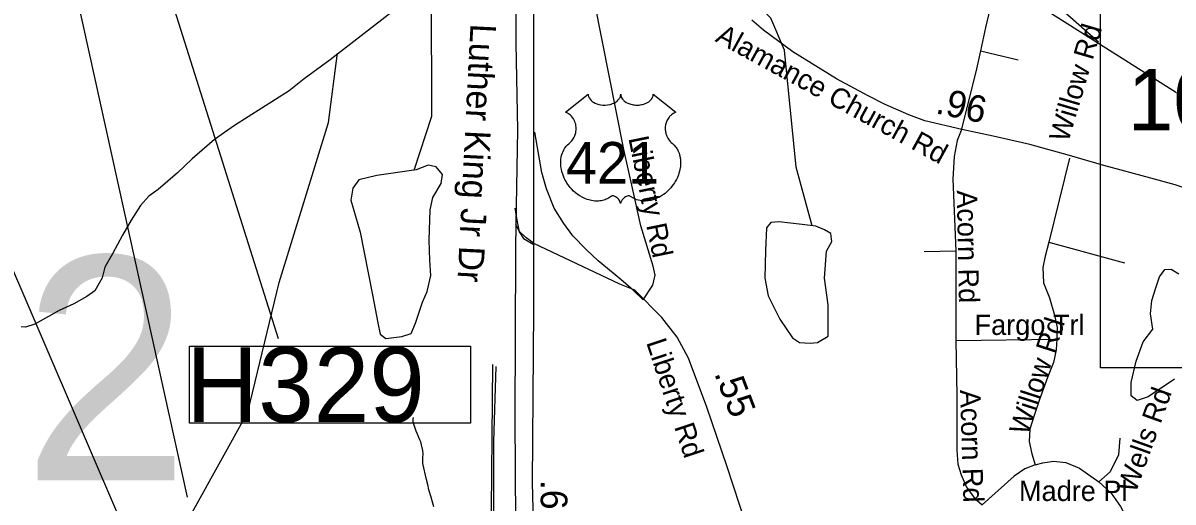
# Model space of a CAD drawing. Extents: x 1662474 to 1856135, y 779280 to 917889.
# Drawn here: x 1769369 to 1774758, y 831584 to 833830 of the extents above; entities that cross this region are included whole.
import ezdxf

# ---------------------------------------------------------------- set-up
doc = ezdxf.new("R2010")
doc.units = 0
for name, color, linetype in [('Cogo Default Point CELL', 7, 'Continuous'), ('Exist Hydrographic Creek Single Shore', 7, 'Continuous'), ('Exist Hydrographic Misc Water Feature', 7, 'Continuous'), ('Exist Hydrographic Pond Under 1500 Sq Ft', 7, 'Continuous'), ('Exist Railroad Structure Bridge Number Label', 7, 'Continuous'), ('Exist Road Non-System Structure Non-Sys NCDOT Number Label', 7, 'Continuous'), ('Exist Road Non-System Structure Non-Sys Other Number Label', 7, 'Continuous'), ('Exist Road Non-System Type 51', 7, 'Continuous'), ('Exist Road Non-System Type 51 Label', 7, 'Continuous'), ('Exist Road Primary Interstate Structure Ovrhead Sign CELL', 7, 'Continuous'), ('Exist Road Primary US Divided Attributed', 7, 'Continuous'), ('Exist Road Primary US Label', 7, 'Continuous'), ('Exist Road Primary US Mileage Hundredths English Label', 7, 'Continuous'), ('Exist Road Primary US Service Attributed', 7, 'Continuous'), ('Exist Road Primary US Shield Number Label', 7, 'Continuous'), ('Exist Road Secondary Mileage Tenths English Label', 7, 'Continuous'), ('Exist Road Secondary Type 51 Attributed', 7, 'Continuous'), ('Exist Road Secondary Type 51 Divided Attributed', 7, 'Continuous'), ('Exist Road Secondary Type 51 Label', 7, 'Continuous'), ('Prop Horizontal Alignment Tick Label', 7, 'Continuous'), ('Scratch_Level_0', 7, 'Continuous'), ('Scratch_Level_2', 7, 'Continuous')]:
    doc.layers.add(name, color=color, linetype=linetype)

msp = doc.modelspace()

# ---------------------------------------------------------------- linework, layer by layer
at = {"layer": 'Exist Hydrographic Creek Single Shore'}
msp.add_lwpolyline([(1771112.8, 833893.3), (1770808.9, 833657.6), (1770686.9, 833568.6), (1770616, 833512.2), (1770359.8, 833349.4), (1770266.6, 833283.9), (1770162.6, 833193.3), (1770092.9, 833127.7), (1770002.4, 833049.8), (1769958.5, 833018), (1769920.1, 832974.1), (1769876.4, 832905.6), (1769835.4, 832835.8), (1769788.6, 832748.2), (1769753, 832684.9), (1769740.9, 832634.5), (1769725.6, 832609.8), (1769705.2, 832574.4), (1769668.2, 832547.1), (1769607.9, 832513), (1769538, 832481.5), (1769424.4, 832418.2), (1769380.8, 832403.3), (1769360.1, 832404.6)], dxfattribs=at)
at = {"layer": 'Exist Hydrographic Misc Water Feature'}
for points in [[(1773067.1, 832879.3), (1772992.1, 833154.1), (1772938.1, 833703.3), (1772873.1, 833852.4), (1772666.2, 834056.8), (1772494.2, 834391.8), (1772462.2, 834589.4), (1772239.1, 834800.8), (1772190.1, 834942.9), (1772183.1, 835159.7), (1772259.2, 835325.5), (1772630.1, 835731.6), (1772889.1, 835870.7), (1773265.2, 836027.1), (1773516.2, 836081.1), (1773550.2, 836106.6)], [(1771202.6, 833139.2), (1771285.2, 833392.5), (1771283.1, 833968.8)], [(1770162, 831534.7), (1770423.2, 832005.2), (1770570.2, 832612.7), (1770801.1, 833362.9), (1770842.3, 833687.9)], [(1771294.8, 831561.2), (1771281.3, 831607.3), (1771271.5, 831641.4), (1771265.7, 831665.5), (1771260, 831689.6), (1771242.6, 831763.7), (1771242.8, 831791.7), (1771244.8, 831809.7), (1771243, 831825.7), (1771237.2, 831851.8), (1771233.3, 831865.8), (1771229.4, 831875.8), (1771221.6, 831893.9), (1771217.8, 831901.9), (1771211.8, 831916), (1771198.1, 831958.1), (1771198.1, 831972.1), (1771198.3, 831980.1)]]:
    msp.add_lwpolyline(points, dxfattribs=at)
at = {"layer": 'Exist Hydrographic Pond Under 1500 Sq Ft'}
for points in [[(1771210.9, 833142.2), (1771027.3, 833114.6), (1770942.4, 833094), (1770914.8, 833055), (1770905.6, 832999.9), (1770949.2, 832848.5), (1771006.6, 832554.8), (1771031.9, 832424.1), (1771043.3, 832371.3), (1771068.6, 832350.7), (1771144.3, 832359.8), (1771188, 832373.6), (1771208.6, 832421.8), (1771240.7, 832520.4), (1771263.7, 832570.9), (1771279.8, 832646.6), (1771275.2, 832717.7), (1771272.9, 832811.8), (1771277.5, 832954), (1771289, 833011.4), (1771328, 833077.9), (1771334.9, 833119.2), (1771305, 833155.9), (1771268.3, 833162.8), (1771210.9, 833142.2)], [(1773020.6, 832885.5), (1772911.6, 832898.1), (1772873.9, 832893.9), (1772852.9, 832868.8), (1772848.7, 832764), (1772844.5, 832634.1), (1772861.3, 832550.3), (1772915.8, 832441.4), (1772974.5, 832353.4), (1773008, 832332.4), (1773058.3, 832328.2), (1773091.9, 832332.4), (1773142.2, 832361.8), (1773142.2, 832508.4), (1773125.4, 832634.1), (1773133.8, 832759.8), (1773159, 832805.9), (1773154.8, 832843.6), (1773125.4, 832860.4), (1773083.5, 832877.1), (1773020.6, 832885.5)], [(1774764.4, 832160.6), (1774641.1, 832077.7), (1774589.5, 832059.7), (1774562.5, 832082.1), (1774562.5, 832144.9), (1774585, 832243.6), (1774618.6, 832335.5), (1774663.5, 832393.8), (1774652.3, 832465.5), (1774659, 832528.3), (1774676.9, 832588.8), (1774694.9, 832640.4), (1774719.6, 832674), (1774748.7, 832676.3), (1774784.6, 832653.9)]]:
    msp.add_lwpolyline(points, dxfattribs=at)
at = {"layer": 'Exist Railroad Structure Bridge Number Label'}
msp.add_line((1768857.6, 833751.6), (1770100.4, 830856.9), dxfattribs=at)
at = {"layer": 'Exist Road Non-System Structure Non-Sys NCDOT Number Label'}
msp.add_line((1769868.1, 834563.7), (1770564.6, 832350), dxfattribs=at)
msp.add_lwpolyline([(1770149.3, 832314.4), (1771466.4, 832314.4), (1771466.4, 831953.2), (1770149.3, 831953.2)], close=True, dxfattribs=at)
at = {"layer": 'Exist Road Non-System Type 51'}
for p, q in [((1773957.6, 834140.2), (1774408.2, 833742.1)), ((1773856, 833700.1), (1774032.1, 833657.9)), ((1774273.1, 833196.4), (1774176, 832802.2)), ((1774176, 832802.2), (1774530.4, 832704.9)), ((1773591.8, 832758.9), (1773739.5, 832761.8)), ((1773739.5, 832761.8), (1773739.5, 832340.5)), ((1773739.5, 832340.5), (1774213.5, 832347.4))]:
    msp.add_line(p, q, dxfattribs=at)
for points in [[(1772275.8, 832531.6), (1772320.4, 832600.7), (1772331.4, 832647.9), (1772321.6, 832689.6), (1772263.6, 832879.4), (1772224.4, 833055.5), (1772184.9, 833237.1), (1772048.1, 833923.4), (1772023.8, 834008.8), (1771998.1, 834068.4), (1771976.5, 834121.4), (1771950.9, 834176.8), (1771960.2, 834213.2), (1771980.5, 834236.4), (1772006.1, 834249.9), (1772041.4, 834247.1), (1772086.2, 834221.4), (1772371.9, 834050.8), (1772466.9, 833995.6), (1772524.9, 833980.4), (1772577.9, 833993.8), (1772637.4, 834036)], [(1773957.6, 834140.2), (1773946.9, 834095.4), (1773879.1, 833809), (1773856, 833700.1)], [(1773856, 833700.1), (1773837.1, 833614.8), (1773765.2, 833326.1)], [(1772275.8, 832531.6), (1772229.9, 832576.2), (1772181, 832618.5), (1772134.9, 832657.4), (1772064.1, 832714.2), (1772007.8, 832768.4), (1771945.4, 832832.1), (1771903.4, 832889.1), (1771858.6, 832962.1), (1771822.2, 833052.9), (1771800.4, 833128.7), (1771768.1, 833318.5)], [(1773765.2, 833326.1), (1773746.4, 833279.1), (1773732.6, 833204.6), (1773726.1, 833097.5), (1773739.5, 832761.8)], [(1771674.4, 832962.1), (1771684.1, 832896.9), (1771693.6, 832851), (1771715.1, 832819.8), (1771762.6, 832791.7)], [(1774176, 832802.2), (1774158.1, 832736.1), (1774148.4, 832682.8), (1774151.4, 832611.4), (1774178.4, 832541.1), (1774202.8, 832459.7), (1774214.9, 832401.4), (1774213.5, 832347.4)], [(1773739.5, 832340.5), (1773745, 832082.9), (1773745, 831826.4), (1773748.9, 831761), (1773765.2, 831710.9), (1773790.9, 831653.9), (1773827.6, 831602.2), (1773864.1, 831569.9)], [(1774213.5, 832347.4), (1774210.6, 832297.5), (1774197.2, 832237.7), (1774170.1, 832167.4), (1774132.1, 832064.4), (1774105.1, 831984.4), (1774086.2, 831924.9), (1774083.6, 831867.9), (1774095.6, 831809.9), (1774111.9, 831758.4)], [(1771568.9, 832228.2), (1771561.4, 831382.2), (1771564.8, 831260.5), (1771583.9, 831032.9), (1771614.4, 830835.6), (1771679.9, 830615.4), (1771727.8, 830478.9), (1771803.1, 830297.2), (1771856.1, 830190.2), (1771892.6, 830106.2), (1771900.6, 830037.4), (1771899.4, 829851.4), (1771902.5, 829805.4), (1771913.9, 829754.5), (1771928.5, 829715.9), (1771961.9, 829662.9), (1771994.1, 829628.5), (1772024.4, 829605.7), (1772047.1, 829594.2)], [(1774508.5, 831883.4), (1774502.5, 831805.7), (1774464.1, 831725.9), (1774410.1, 831678.4)], [(1774111.9, 831758.4), (1774063.1, 831739.2), (1774013, 831705.4), (1773864.1, 831569.9)], [(1774111.9, 831758.4), (1774148.4, 831767.6), (1774198.2, 831776), (1774255.5, 831769.2), (1774319, 831742.1), (1774410.1, 831678.4)], [(1774410.1, 831678.4), (1774468.1, 831625.4), (1774512.4, 831563.1), (1774539.8, 831509.1), (1774549.4, 831430.4), (1774543.9, 831364.2)]]:
    msp.add_lwpolyline(points, dxfattribs=at)
at = {"layer": 'Exist Road Primary Interstate Structure Ovrhead Sign CELL'}
msp.add_line((1769539.2, 834322), (1770139.2, 831606.4), dxfattribs=at)
at = {"layer": 'Exist Road Primary US Divided Attributed'}
for points in [[(1771542.7, 834777.7), (1771575.9, 834610.8), (1771607.3, 834485.1), (1771636.5, 834357.3), (1771654.5, 834257.3), (1771667.6, 834150), (1771675.4, 834024.3), (1771678, 833888.1), (1771678, 833733.6), (1771685.9, 833329.4), (1771678.8, 832884.3)], [(1771763, 832796.7), (1771763, 833448.4), (1771763, 833923.3), (1771750.9, 834043.1), (1771733.6, 834164.2), (1771702.1, 834316.6), (1771672.6, 834419.5), (1771649, 834485.5), (1771542.7, 834777.7)], [(1771678.8, 832884.3), (1771677, 832775.7), (1771676.7, 832755.9), (1771673.7, 831978.2), (1771676.8, 831490.1), (1771688.7, 831151.1), (1771706.5, 830960.8), (1771748.2, 830734.8), (1771825.5, 830479.1), (1771950.4, 830241.3), (1772081.3, 830027.2), (1772137.2, 829949.3), (1772200.3, 829872.6), (1772208, 829864.7)], [(1772263.4, 829943.4), (1772208.1, 830009), (1772169.4, 830059.3), (1772113.5, 830147.2), (1772029.6, 830291), (1771976.5, 830395.7), (1771939.4, 830481.1), (1771868.8, 830675), (1771804.2, 830933.6), (1771768.9, 831186.2), (1771757.1, 831673.9), (1771763, 832484.8), (1771763, 832796.7)]]:
    msp.add_lwpolyline(points, dxfattribs=at)
at = {"layer": 'Exist Road Primary US Service Attributed'}
msp.add_lwpolyline([(1772047, 829589), (1772002.8, 829627.1), (1771968.8, 829665.8), (1771940.8, 829710.1), (1771929.2, 829742.7), (1771917.5, 829803.3), (1771915.2, 829859.3), (1771910.5, 829924.5), (1771898.5, 830020), (1771893.3, 830058.2), (1771885.4, 830084.5), (1771869.6, 830126.7), (1771729, 830449.6), (1771642.6, 830706.1), (1771600.7, 830934.1), (1771581, 831173.3), (1771576, 831481.5), (1771576, 831866.1), (1771586.9, 832219.8)], dxfattribs=at)
at = {"layer": 'Exist Road Secondary Type 51 Attributed'}
for points in [[(1775728.3, 832661), (1775538, 832740.3), (1775289.7, 832856.6), (1775093.1, 832947.1), (1774975.2, 833001.3), (1774887.3, 833032.3), (1774768.3, 833071.1), (1774653.4, 833102.5), (1774433.6, 833162.2), (1774272.2, 833209.2), (1774086.4, 833260.2), (1773915.3, 833299.9), (1773769.1, 833331.2), (1773595.6, 833371.9), (1773520.7, 833399.9), (1773409.2, 833447.6), (1773330.1, 833487.7), (1773181.8, 833568.6), (1772975.8, 833695.5), (1772839.1, 833797.1), (1772784.1, 833843.8)], [(1774814.6, 828820), (1774707.4, 829096.7), (1774640.3, 829257.2), (1774501.1, 829443.3), (1774418.5, 829535.5), (1773994.9, 829905.3), (1773674.9, 830202.2), (1773452.9, 830433), (1773283.3, 830595.3), (1773122, 830758), (1773058, 830836.4), (1772972.3, 830955.6), (1772928.9, 831030.6), (1772900.2, 831101.5), (1772873.2, 831176.6), (1772757.5, 831477.2), (1772669.5, 831749.5), (1772572.9, 832028.4), (1772487.1, 832257.6), (1772433.9, 832357.1), (1772363.2, 832449.2), (1772236.8, 832577.4), (1772165.3, 832604.9), (1771763, 832796.7)]]:
    msp.add_lwpolyline(points, dxfattribs=at)
at = {"layer": 'Exist Road Secondary Type 51 Divided Attributed'}
msp.add_lwpolyline([(1771763, 832796.7), (1771759.2, 832798.5), (1771726.4, 832822), (1771695.2, 832851.6), (1771678.8, 832884.3)], dxfattribs=at)
at = {"layer": 'Prop Horizontal Alignment Tick Label'}
msp.add_lwpolyline([(1772017.8, 833495.7), (1772018, 833491.3), (1772019.1, 833486.1), (1772019.9, 833483.4), (1772022.4, 833478.3), (1772026.4, 833472.2), (1772032, 833466.2), (1772038.4, 833461), (1772042.6, 833458.2), (1772049.9, 833454.3), (1772058.1, 833450.9), (1772067.3, 833448.3), (1772076.6, 833446.4), (1772086.8, 833445.2), (1772096.9, 833445), (1772107.9, 833445.9), (1772119.9, 833448.2), (1772125.5, 833449.6), (1772131.7, 833451.8), (1772137.5, 833454.2), (1772143.8, 833457.5), (1772148.9, 833460.8), (1772152.9, 833463.7), (1772158.5, 833469.1), (1772163, 833474.7), (1772164.9, 833477.8), (1772166.6, 833480.8), (1772168.8, 833487.2), (1772169.4, 833490.1), (1772169.9, 833496), (1772170.2, 833491), (1772170.7, 833487.9), (1772171.5, 833484.9), (1772172.8, 833481.7), (1772175.1, 833477.2), (1772177.6, 833473.4), (1772182.3, 833467.8), (1772185.3, 833465.1), (1772188, 833462.9), (1772195.2, 833457.9), (1772203.6, 833453.7), (1772207.8, 833451.8), (1772212, 833450.3), (1772217.4, 833448.7), (1772223, 833447.4), (1772228.5, 833446.4), (1772234.2, 833445.6), (1772240, 833445.2), (1772244.7, 833445), (1772250.4, 833445.1), (1772255.8, 833445.4), (1772261.2, 833446.1), (1772267.3, 833447.1), (1772272.1, 833448.1), (1772278.5, 833449.8), (1772284.3, 833451.9), (1772289.4, 833454.1), (1772295.9, 833457.5), (1772301.3, 833460.9), (1772305.2, 833464), (1772309.8, 833468.3), (1772314.2, 833473.4), (1772316.8, 833477.1), (1772318.6, 833480.9), (1772320.3, 833484.9), (1772321.3, 833489.2), (1772321.8, 833492.9), (1772321.9, 833496.1), (1772428.2, 833411.4), (1772425.7, 833410.4), (1772419.9, 833407.6), (1772415.4, 833404.9), (1772408, 833399.8), (1772404.9, 833396.9), (1772401.8, 833394), (1772398.9, 833390.9), (1772396.3, 833387.9), (1772393.3, 833383.6), (1772390.5, 833379.4), (1772387.8, 833374.6), (1772385.8, 833370.6), (1772382.6, 833362), (1772381, 833356.6), (1772380, 833352), (1772378.7, 833342.6), (1772378.4, 833338), (1772378.4, 833333.6), (1772378.7, 833328.9), (1772379.1, 833324.3), (1772379.9, 833319.6), (1772380.7, 833315.5), (1772382, 833310.4), (1772383.9, 833304.5), (1772386.2, 833298.8), (1772391.1, 833289.6), (1772397.3, 833280.1), (1772401.8, 833274.9), (1772406.2, 833270.3), (1772412.7, 833264.8), (1772416.3, 833261.7), (1772420.3, 833257.6), (1772427, 833249.9), (1772429.7, 833246.2), (1772432.4, 833242.1), (1772434.9, 833237.9), (1772437.5, 833233.4), (1772439.5, 833229.5), (1772443.2, 833220.4), (1772445.9, 833211.5), (1772447.2, 833206.8), (1772449.2, 833196.4), (1772449.9, 833191.3), (1772450.7, 833181.1), (1772450.8, 833168.8), (1772449.8, 833157.1), (1772447.6, 833143.5), (1772445.8, 833135.3), (1772443, 833125.8), (1772440.3, 833117.6), (1772435.4, 833105.5), (1772431.1, 833096.7), (1772425.6, 833086.4), (1772421.7, 833080.2), (1772417.3, 833073.5), (1772411.7, 833065.9), (1772405.2, 833057.7), (1772397.3, 833049.1), (1772391, 833042.8), (1772382.7, 833035.3), (1772377.7, 833031.2), (1772370.5, 833025.8), (1772360.7, 833019.3), (1772351.1, 833013.7), (1772342.8, 833009.5), (1772335.6, 833006.3), (1772326.1, 833002.8), (1772310.4, 832998.4), (1772304.7, 832997.2), (1772298, 832996.2), (1772291.6, 832995.6), (1772285.5, 832995.2), (1772277.2, 832995.2), (1772269, 832995.8), (1772261.2, 832997), (1772253.1, 832998.7), (1772244.6, 833001.2), (1772236.9, 833004.2), (1772229.1, 833008), (1772216, 833016.3), (1772212.2, 833018.3), (1772210.1, 833018.9), (1772205, 833019.1), (1772200.2, 833018.1), (1772195.3, 833016.2), (1772192.4, 833014.6), (1772188.4, 833012), (1772185.4, 833009.7), (1772181.8, 833006.2), (1772179.3, 833003.3), (1772177.3, 833001.1), (1772173.6, 832995.2), (1772172.3, 832992.5), (1772170.9, 832988.9), (1772169.7, 832983.6), (1772168.1, 832990.3), (1772166.1, 832994.7), (1772163.9, 832998.4), (1772161.5, 833001.7), (1772157.8, 833006), (1772154.5, 833009.2), (1772150.5, 833012.5), (1772146.2, 833015.1), (1772142.8, 833016.8), (1772139.6, 833018), (1772135.8, 833019), (1772132.7, 833019.2), (1772130.1, 833019.1), (1772126.5, 833018.3), (1772121.7, 833014.9), (1772117.2, 833011.7), (1772112.2, 833008.7), (1772106.3, 833005.5), (1772102, 833003.5), (1772096.9, 833001.5), (1772090.8, 832999.5), (1772084.3, 832997.8), (1772077.6, 832996.5), (1772071.7, 832995.5), (1772065.3, 832995), (1772059.6, 832994.8), (1772053.7, 832994.8), (1772048.1, 832995.3), (1772041.6, 832995.8), (1772033.6, 832997), (1772026.9, 832998.5), (1772019.9, 833000.4), (1772012.7, 833002.7), (1772005, 833005.6), (1771995.3, 833009.8), (1771988.6, 833013.3), (1771978, 833019.4), (1771965.5, 833028), (1771956.2, 833035.6), (1771949.3, 833041.8), (1771939.2, 833052.1), (1771933.3, 833058.8), (1771923.9, 833070.9), (1771918, 833079.6), (1771914.1, 833086), (1771908.5, 833096.3), (1771905.4, 833102.8), (1771901.3, 833112.2), (1771898.2, 833120.8), (1771895.5, 833129), (1771894.1, 833134.2), (1771892.1, 833143.3), (1771890.9, 833149.8), (1771889.7, 833158.6), (1771889, 833168), (1771888.9, 833176.6), (1771889.1, 833183.7), (1771889.9, 833192.1), (1771891.4, 833200.9), (1771893.1, 833208.5), (1771894.6, 833214), (1771896.9, 833220.7), (1771899.8, 833228), (1771903.3, 833235), (1771906.7, 833240.9), (1771910.9, 833247.2), (1771915.1, 833252.5), (1771920.5, 833258.4), (1771926.1, 833263.8), (1771931.3, 833268), (1771937.5, 833274), (1771940.7, 833277.7), (1771944.5, 833282.8), (1771947.6, 833287.5), (1771950, 833291.7), (1771953.3, 833297.9), (1771955.2, 833302.6), (1771957.7, 833309.7), (1771958.9, 833314.7), (1771960.2, 833321.2), (1771961, 833327.3), (1771961.3, 833334.9), (1771961.1, 833341.2), (1771960.3, 833348.5), (1771958.9, 833355.6), (1771957.2, 833361.7), (1771954.6, 833368.7), (1771952.2, 833373.9), (1771948.1, 833380.9), (1771943.6, 833387.3), (1771938.9, 833392.6), (1771934.2, 833397.3), (1771929.7, 833400.8), (1771925.4, 833403.9), (1771920, 833407.2), (1771914.8, 833409.8), (1771911.5, 833411.1)], close=True, dxfattribs=at)
at = {"layer": 'Scratch_Level_0'}
msp.add_lwpolyline([(1774418.8, 848426), (1790156.4, 848426.1), (1790156.4, 846677.3), (1791924.5, 846677.3), (1791924.6, 832213.3), (1774418.8, 832213.3)], close=True, dxfattribs=at)
at = {"layer": 'Scratch_Level_2'}
msp.add_line((1771282.5, 835715.8), (1774774.1, 833504.1), dxfattribs=at)

# ---------------------------------------------------------------- texts
at = {"layer": 'Cogo Default Point CELL'}
msp.add_text('1005', height=288, dxfattribs=at).set_placement((1774545.4, 833326.5))
at = {"layer": 'Exist Road Non-System Structure Non-Sys NCDOT Number Label'}
msp.add_text('H329', height=350, dxfattribs=at).set_placement((1770133.3, 831959.3))
at = {"layer": 'Exist Road Non-System Structure Non-Sys Other Number Label'}
msp.add_text('J882', height=1049.86, dxfattribs=at).set_placement((1767104, 831685.6))
at = {"layer": 'Exist Road Non-System Type 51 Label'}
for s, rotation, p in [('Willow Rd', 73.5425, (1774266.7, 833266.4)), ('Liberty Rd', 281.5435, (1772205.6, 833290.2)), ('Acorn Rd', 271.0793, (1773744.8, 833045)), ('Fargo Trl', 0.0227, (1773828.1, 832367.2)), ('Willow Rd', 72.0319, (1774078.8, 831892.1)), ('Wells Rd', 70.2595, (1774582.3, 831621)), ('Acorn Rd', 271.7632, (1773759.8, 832109.4))]:
    msp.add_text(s, height=95, rotation=rotation, dxfattribs=at).set_placement(p)
msp.add_text('Madre Pl', height=95, dxfattribs=at).set_placement((1774036.1, 831588.6))
at = {"layer": 'Exist Road Primary US Label'}
msp.add_text('Martin Luther King Jr Dr', height=120, rotation=267.0952, dxfattribs=at).set_placement((1771491.3, 834318.1))
at = {"layer": 'Exist Road Primary US Mileage Hundredths English Label'}
msp.add_text('.60', height=125, rotation=270.3576, dxfattribs=at).set_placement((1771794.5, 831687.5))
at = {"layer": 'Exist Road Primary US Shield Number Label'}
msp.add_text('421', height=195, dxfattribs=at).set_placement((1771913.9, 833077))
at = {"layer": 'Exist Road Secondary Mileage Tenths English Label'}
for s, rotation, p in [('.96', 347.9082, (1773640.9, 833407.4)), ('.55', 290.8984, (1772607, 832187.1))]:
    msp.add_text(s, height=125, rotation=rotation, dxfattribs=at).set_placement(p)
at = {"layer": 'Exist Road Secondary Type 51 Label'}
for s, rotation, p in [('Alamance Church Rd', 331.2842, (1772608.2, 833745.8)), ('Liberty Rd', 288.2961, (1772288.5, 832332.5))]:
    msp.add_text(s, height=95, rotation=rotation, dxfattribs=at).set_placement(p)

doc.saveas('drawing.dxf')
